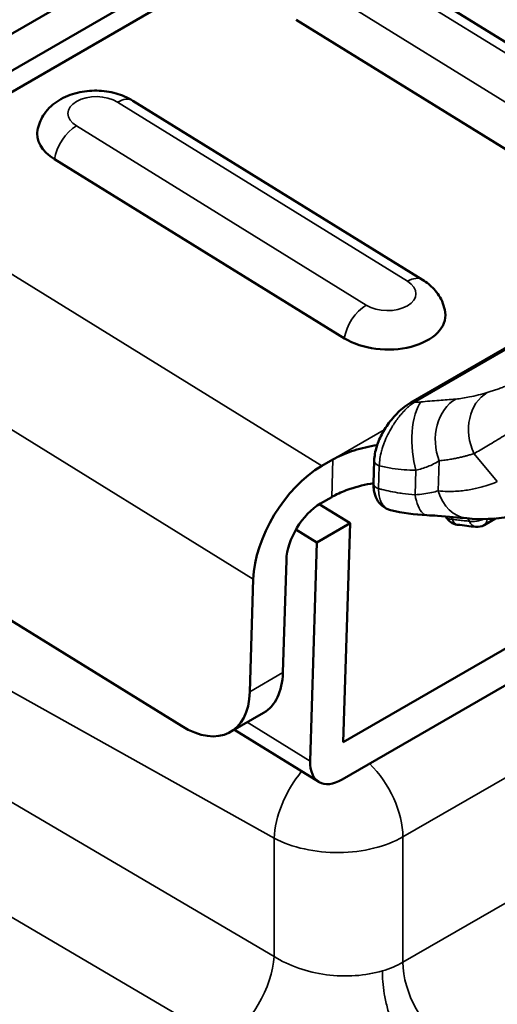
# Model space of a CAD drawing. Header units: millimetres. Extents: x 0 to 14369, y -869 to 2970.
# Tile 598 of 656: x 3668 to 3679, y 1467 to 1488. Entities that reach past the tile are written whole.
import ezdxf

# ---------------------------------------------------------------- set-up
doc = ezdxf.new("R2010")
doc.units = ezdxf.units.MM
doc.header["$LTSCALE"] = 10
doc.layers.add('Sichtbar (ISO)', color=7, linetype='Continuous', lineweight=50)
doc.layers.add('Sichtbar schmal (ISO)', color=7, linetype='Continuous', lineweight=35)

msp = doc.modelspace()

# ---------------------------------------------------------------- linework, layer by layer
at = {"layer": 'Sichtbar (ISO)'}
for p, q in [((3677.343, 1492.684), (3662.494, 1484.111)), ((3662.753, 1483.473), (3677.672, 1492.086)), ((3664.969, 1484.297), (3676.989, 1491.237)), ((3682.185, 1485.148), (3675.988, 1488.976)), ((3680.511, 1483.897), (3674.313, 1487.725)), ((3677.019, 1482.166), (3670.822, 1485.994)), ((3675.345, 1480.914), (3669.148, 1484.742)), ((3676.77, 1479.542), (3685.671, 1484.681)), ((3686.637, 1478.818), (3675.323, 1472.286)), ((3675.099, 1478.323), (3674.862, 1478.186)), ((3675.969, 1477.813), (3675.984, 1478.301)), ((3686.612, 1478.017), (3675.298, 1471.485)), ((3674.837, 1477.385), (3675.074, 1477.521)), ((3675.467, 1476.961), (3674.809, 1477.367)), ((3674.76, 1476.552), (3675.467, 1476.961)), ((3675.323, 1472.286), (3675.467, 1476.961)), ((3678.574, 1477.061), (3678.336, 1476.923)), ((3665.1, 1476.807), (3671.862, 1472.631)), ((3674.76, 1476.552), (3674.311, 1476.829)), ((3674.76, 1476.552), (3674.616, 1471.878)), ((3674.032, 1473.769), (3674.106, 1476.175)), ((3673.324, 1473.361), (3673.398, 1475.766)), ((3672.911, 1472.502), (3673.618, 1472.91)), ((3672.994, 1472.55), (3674.797, 1471.436))]:
    msp.add_line(p, q, dxfattribs=at)
for centre, start, end in [((3677.794, 1477.229), 205.46, 263.3301), ((3678.186, 1477.183), 263.4744, 300)]:
    msp.add_arc(centre, 0.3, start, end, dxfattribs=at)
for centre, major_axis, ratio, start_param, end_param in [((3670.043, 1485.259), (-1.265, 0.039), 0.59715, 6.178872, 7.08665), ((3676.24, 1481.431), (1.265, -0.039), 0.597146, 3.945063, 6.38744), ((3674.813, 1476.583), (1.051, 1.702), 0.556849, 0.802253, 2.373049), ((3674.813, 1476.583), (-0.526, -0.851), 0.556849, 3.943868, 5.514588), ((3678.059, 1478.063), (-0.098, -0.995), 0.754353, 6.283088, 6.2831), ((3672.618, 1474.642), (1, -1.732), 0.57735, 0, 0.750492), ((3671.911, 1474.234), (1, -1.732), 0.57735, 5.462881, 7.033677), ((3675.323, 1472.286), (-0.526, -0.851), 0.556849, 5.514642, 7.085438), ((-11837.254, 10492.857), (22051.342, 0), 0.57735, 5.492477, 5.495673)]:
    msp.add_ellipse(centre, major_axis=major_axis, ratio=ratio, start_param=start_param, end_param=end_param, dxfattribs=at)
for points, knots in [([(3755.304, 1489.847), (3731.733, 1476.238), (3708.109, 1462.658), (3666.194, 1438.664), (3647.923, 1428.24), (3629.622, 1417.833)], [0, 0, 0, 0, 10.000026, 10.000026, 17.703217, 17.703217, 17.703217, 17.703217]), ([(3670.822, 1485.994), (3670.707, 1486.065), (3670.587, 1486.114), (3670.329, 1486.186), (3670.191, 1486.206), (3669.912, 1486.211), (3669.773, 1486.197), (3669.5, 1486.13), (3669.365, 1486.078), (3669.126, 1485.928), (3669.018, 1485.836), (3668.869, 1485.621), (3668.819, 1485.515), (3668.79, 1485.391), (3668.788, 1485.384), (3668.787, 1485.377)], [3.14159, 3.14159, 3.14159, 3.14159, 3.516141, 3.516141, 3.929172, 3.929172, 4.342109, 4.342109, 4.754228, 4.754228, 5.109589, 5.109589, 5.360478, 5.360478, 5.375399, 5.375399, 5.375399, 5.375399]), ([(3755.375, 1485.466), (3731.805, 1471.858), (3708.181, 1458.277), (3666.285, 1434.295), (3648.034, 1423.882), (3629.752, 1413.486)], [0, 0, 0, 0, 10.000026, 10.000026, 17.694893, 17.694893, 17.694893, 17.694893]), ([(3677.501, 1481.471), (3677.491, 1481.538), (3677.474, 1481.602), (3677.429, 1481.722), (3677.4, 1481.777), (3677.336, 1481.878), (3677.3, 1481.924), (3677.225, 1482.007), (3677.186, 1482.044), (3677.104, 1482.11), (3677.062, 1482.139), (3677.019, 1482.166)], [2.4423778, 2.4423778, 2.4423778, 2.4423778, 2.5822214, 2.5822214, 2.7220651, 2.7220651, 2.8619088, 2.8619088, 3.0017524, 3.0017524, 3.1415961, 3.1415961, 3.1415961, 3.1415961]), ([(3755.406, 1481.106), (3731.836, 1467.498), (3708.212, 1453.917), (3666.324, 1429.94), (3648.082, 1419.532), (3629.809, 1409.141)], [0, 0, 0, 0, 10.000026, 10.000026, 17.691273, 17.691273, 17.691273, 17.691273]), ([(3675.984, 1478.301), (3675.987, 1478.397), (3676.006, 1478.499), (3676.068, 1478.7), (3676.111, 1478.801), (3676.217, 1478.994), (3676.281, 1479.089), (3676.425, 1479.265), (3676.506, 1479.348), (3676.649, 1479.465), (3676.709, 1479.507), (3676.77, 1479.542)], [0, 0, 0, 0, 0.0333962, 0.0333962, 0.0661889, 0.0661889, 0.0997537, 0.0997537, 0.1353775, 0.1353775, 0.1597562, 0.1597562, 0.1597562, 0.1597562]), ([(3676.048, 1478.634), (3675.876, 1478.605), (3675.711, 1478.568), (3675.406, 1478.472), (3675.268, 1478.415), (3675.14, 1478.346), (3675.135, 1478.343), (3675.121, 1478.336), (3675.112, 1478.33), (3675.102, 1478.325), (3675.101, 1478.324), (3675.1, 1478.323), (3675.099, 1478.323), (3675.099, 1478.323), (3675.099, 1478.323), (3675.099, 1478.323), (3675.099, 1478.323), (3675.099, 1478.323), (3675.099, 1478.323), (3675.099, 1478.323)], [-0.1103764, -0.1103764, -0.1103764, -0.1103764, -0.0572933, -0.0572933, -0.00628, -0.00628, -0.0044406, -0.0044406, -0.0005131, -0.0005131, -0.0001123, -0.0001123, -0.0000592, -0.0000592, -0.0000252, -0.0000252, -0.0000121, -0.0000121, -0.000001, -0.000001, -0.000001, -0.000001]), ([(3675.074, 1477.521), (3675.074, 1477.521), (3675.074, 1477.521), (3675.074, 1477.521), (3675.074, 1477.521), (3675.075, 1477.522), (3675.075, 1477.522), (3675.075, 1477.522), (3675.075, 1477.522), (3675.077, 1477.523), (3675.079, 1477.524), (3675.096, 1477.534), (3675.111, 1477.542), (3675.135, 1477.555), (3675.143, 1477.559), (3675.248, 1477.614), (3675.355, 1477.658), (3675.625, 1477.749), (3675.794, 1477.79), (3675.97, 1477.818)], [-0.3208565, -0.3208565, -0.3208565, -0.3208565, -0.3208385, -0.3208385, -0.3208174, -0.3208174, -0.3207696, -0.3207696, -0.3206929, -0.3206929, -0.3200298, -0.3200298, -0.313452, -0.313452, -0.3103843, -0.3103843, -0.2707361, -0.2707361, -0.2159803, -0.2159803, -0.2159803, -0.2159803]), ([(3676.335, 1477.244), (3676.271, 1477.26), (3676.209, 1477.29), (3676.109, 1477.371), (3676.069, 1477.421), (3676.009, 1477.532), (3675.989, 1477.596), (3675.971, 1477.711), (3675.968, 1477.762), (3675.969, 1477.813)], [0.00000351, 0.00000351, 0.00000351, 0.00000351, 0.025766, 0.025766, 0.04960951, 0.04960951, 0.07422746, 0.07422746, 0.09219758, 0.09219758, 0.09219758, 0.09219758]), ([(3677.961, 1477.068), (3677.787, 1477.085), (3677.573, 1477.105), (3677.263, 1477.126), (3677.188, 1477.13), (3677.111, 1477.134)], [0, 0, 0, 0, 0.0813708, 0.0813708, 0.1062574, 0.1062574, 0.1062574, 0.1062574]), ([(3755.397, 1476.767), (3731.827, 1463.159), (3708.203, 1449.578), (3666.312, 1425.6), (3648.068, 1415.19), (3629.792, 1404.798)], [0, 0, 0, 0, 10.000026, 10.000026, 17.692382, 17.692382, 17.692382, 17.692382]), ([(3720.681, 1474.213), (3697.058, 1460.631), (3673.383, 1447.078), (3644.013, 1430.336), (3638.368, 1427.122), (3632.721, 1423.909)], [0, 0, 0, 0, 10.000026, 10.000026, 12.377482, 12.377482, 12.377482, 12.377482]), ([(3755.348, 1472.449), (3731.777, 1458.841), (3708.153, 1445.26), (3666.249, 1421.274), (3647.99, 1410.857), (3629.7, 1400.456)], [0, 0, 0, 0, 10.000026, 10.000026, 17.698223, 17.698223, 17.698223, 17.698223]), ([(3755.258, 1468.152), (3731.687, 1454.543), (3708.063, 1440.963), (3666.134, 1416.962), (3647.85, 1406.531), (3629.534, 1396.117)], [0, 0, 0, 0, 10.000026, 10.000026, 17.708776, 17.708776, 17.708776, 17.708776])]:
    msp.add_open_spline(points, degree=3, knots=knots, dxfattribs=at)
for points in [[(3679.708, 1477.338), (3679.19, 1477.121), (3678.584, 1477.006), (3677.961, 1477.068)], [(3677.111, 1477.134), (3676.848, 1477.147), (3676.588, 1477.182), (3676.335, 1477.244)], [(3677.524, 1477.1), (3677.522, 1477.102), (3677.521, 1477.105), (3677.52, 1477.108)], [(3678.152, 1476.885), (3678.028, 1476.899), (3677.897, 1476.915), (3677.76, 1476.931)]]:
    msp.add_open_spline(points, degree=3, dxfattribs=at)
at = {"layer": 'Sichtbar schmal (ISO)'}
for p, q in [((3681.86, 1485.116), (3675.662, 1488.944)), ((3674.782, 1488.437), (3680.98, 1484.609)), ((3676.694, 1482.134), (3670.496, 1485.962)), ((3669.617, 1485.454), (3675.814, 1481.626)), ((3676.837, 1479.546), (3685.739, 1484.685)), ((3664.969, 1484.297), (3674.862, 1478.186)), ((3673.844, 1470.231), (3654.36, 1481.106)), ((3673.398, 1475.766), (3666.296, 1480.153)), ((3654.36, 1479.14), (3673.844, 1467.703)), ((3675.099, 1478.323), (3676.199, 1478.958)), ((3678.118, 1478.449), (3678.616, 1477.852)), ((3675.074, 1477.521), (3675.099, 1478.323)), ((3676.093, 1478.19), (3676.078, 1477.703)), ((3677.372, 1478.298), (3677.352, 1477.655)), ((3676.873, 1478.095), (3676.857, 1477.569)), ((3672.776, 1465.875), (3653.291, 1477.311)), ((3676.597, 1470.259), (3686.641, 1476.057)), ((3673.324, 1473.361), (3674.032, 1473.769)), ((3686.641, 1473.378), (3676.597, 1467.579)), ((3673.27, 1472.709), (3674.616, 1471.878)), ((3673.844, 1470.231), (3673.844, 1467.703)), ((3676.597, 1467.579), (3676.597, 1470.259))]:
    msp.add_line(p, q, dxfattribs=at)
for centre, major_axis, ratio, start_param, end_param in [((3670.057, 1485.708), (-0.622, 0.019), 0.597151, 3.945068, 7.086658), ((3670.48, 1485.441), (0.342, 0.553), 0.556847, 6.283182, 7.085433), ((3669.601, 1484.933), (-0.342, -0.553), 0.556847, 3.94386, 5.375711), ((3676.678, 1481.613), (0.342, 0.553), 0.556851, 0, 0.802238), ((3676.254, 1481.88), (0.622, -0.019), 0.597144, 3.945063, 7.086646), ((3675.798, 1481.105), (0.342, 0.553), 0.556851, 0.802259, 2.234142), ((3678.079, 1478.706), (-0.085, 0.996), 0.788161, 0.353794, 1.924591), ((3678.825, 1478.857), (-0.275, 0.961), 0.80813, 0.199255, 1.770051), ((3676.87, 1479.369), (-0.1, 0.173), 0.57735, 5.728454, 6.28319), ((3677.175, 1478.659), (-0.034, 0.999), 0.38437, 0.442986, 2.156885), ((3676.917, 1482.236), (-1.79, -2.116), 0.930104, 0.708251, 0.761651), ((3676.184, 1478.294), (-0.2, 0.006), 0.597148, 6.283163, 7.397836), ((3676.169, 1477.807), (-0.2, 0.006), 0.597148, 0, 1.114637), ((3678.059, 1478.063), (-0.099, -0.995), 0.754353, 5.208421, 6.28318), ((3677.794, 1477.229), (-0.035, -0.298), 0.516166, 5.441752, 6.283186), ((3677.854, 1476.826), (-0.03, -0.298), 0.644999, 2.275911, 2.56606), ((3678.186, 1477.183), (-0.034, -0.298), 0.638183, 5.426165, 6.283183), ((3678.381, 1476.882), (0.101, -0.283), 0.169665, 4.014789, 4.091657), ((3678.186, 1477.183), (0.15, -0.26), 0.57735, 0, 0.748221), ((3674.848, 1470.874), (-0.731, -1.31), 0.525889, 4.383402, 5.488863), ((3675.536, 1470.871), (-0.75, 1.299), 0.57735, 3.926991, 5.160957), ((3672.841, 1467.06), (-0.759, -1.294), 0.510128, 0.790903, 2.358504), ((3677.658, 1466.966), (0.75, -1.299), 0.577314, 3.926907, 5.423243)]:
    msp.add_ellipse(centre, major_axis=major_axis, ratio=ratio, start_param=start_param, end_param=end_param, dxfattribs=at)
for points in [[(3629.294, 1426.061), (3671.422, 1449.97), (3713.382, 1473.989), (3755.174, 1498.118)], [(3629.515, 1414.702), (3671.556, 1438.567), (3713.432, 1462.541), (3755.14, 1486.621)], [(3629.578, 1410.352), (3671.61, 1434.213), (3713.476, 1458.181), (3755.174, 1482.255)], [(3629.567, 1406.009), (3671.6, 1429.871), (3713.468, 1453.84), (3755.168, 1477.915)], [(3677.522, 1477.107), (3677.527, 1477.099), (3677.532, 1477.091), (3677.536, 1477.082)], [(3677.63, 1477.099), (3677.641, 1477.082), (3677.649, 1477.064), (3677.657, 1477.044)], [(3720.782, 1474.457), (3691.545, 1457.646), (3662.225, 1440.878), (3632.824, 1424.152)], [(3629.482, 1401.673), (3671.528, 1425.542), (3713.408, 1449.518), (3755.121, 1473.601)], [(3629.377, 1419.058), (3660.363, 1436.647), (3691.259, 1454.295), (3722.063, 1472.001)], [(3629.324, 1397.344), (3671.394, 1421.226), (3713.298, 1445.216), (3755.034, 1469.313)], [(3676.159, 1467.395), (3676.32, 1467.442), (3676.466, 1467.503), (3676.597, 1467.579)]]:
    msp.add_open_spline(points, degree=3, dxfattribs=at)
for points, knots in [([(3678.118, 1478.449), (3678.159, 1478.473), (3678.203, 1478.498), (3678.248, 1478.525), (3678.294, 1478.552), (3678.341, 1478.58), (3678.391, 1478.609), (3678.44, 1478.639), (3678.492, 1478.669), (3678.545, 1478.701), (3678.598, 1478.733), (3678.652, 1478.766), (3678.708, 1478.8), (3678.764, 1478.834), (3678.821, 1478.869), (3678.879, 1478.904), (3678.937, 1478.94), (3678.997, 1478.977), (3679.057, 1479.014), (3679.117, 1479.052), (3679.178, 1479.09), (3679.24, 1479.129), (3679.302, 1479.168), (3679.365, 1479.208), (3679.428, 1479.248), (3679.491, 1479.288), (3679.555, 1479.328), (3679.619, 1479.369), (3679.683, 1479.41), (3679.747, 1479.451), (3679.812, 1479.492), (3679.876, 1479.534), (3679.941, 1479.575), (3680.006, 1479.617), (3680.071, 1479.658), (3680.136, 1479.7), (3680.201, 1479.741), (3680.266, 1479.783), (3680.33, 1479.824), (3680.395, 1479.865), (3680.459, 1479.906), (3680.523, 1479.947), (3680.587, 1479.987), (3680.651, 1480.027), (3680.714, 1480.066), (3680.776, 1480.105), (3680.839, 1480.144), (3680.9, 1480.182), (3680.961, 1480.22), (3681.022, 1480.257), (3681.082, 1480.294), (3681.141, 1480.33), (3681.2, 1480.365), (3681.258, 1480.4), (3681.315, 1480.433), (3681.372, 1480.467), (3681.427, 1480.499), (3681.481, 1480.53)], [0, 0, 0, 0, 0.052632, 0.052632, 0.052632, 0.105263, 0.105263, 0.105263, 0.157895, 0.157895, 0.157895, 0.210526, 0.210526, 0.210526, 0.263158, 0.263158, 0.263158, 0.315789, 0.315789, 0.315789, 0.368421, 0.368421, 0.368421, 0.421053, 0.421053, 0.421053, 0.473684, 0.473684, 0.473684, 0.526316, 0.526316, 0.526316, 0.578947, 0.578947, 0.578947, 0.631579, 0.631579, 0.631579, 0.684211, 0.684211, 0.684211, 0.736842, 0.736842, 0.736842, 0.789474, 0.789474, 0.789474, 0.842105, 0.842105, 0.842105, 0.894737, 0.894737, 0.894737, 0.947368, 0.947368, 0.947368, 1, 1, 1, 1]), ([(3680.252, 1480.643), (3680.228, 1480.629), (3680.127, 1480.571), (3679.946, 1480.467), (3679.715, 1480.338), (3679.502, 1480.223), (3679.312, 1480.126), (3679.146, 1480.045), (3679.005, 1479.98), (3678.883, 1479.928), (3678.775, 1479.884), (3678.674, 1479.845), (3678.578, 1479.811), (3678.486, 1479.781), (3678.429, 1479.764), (3678.402, 1479.756)], [0.1772138, 0.1772138, 0.1772138, 0.1772138, 0.2076731, 0.3076491, 0.4022582, 0.4894934, 0.5677478, 0.6374726, 0.698837, 0.7527289, 0.8022453, 0.8507726, 0.9000375, 0.9495062, 1, 1, 1, 1]), ([(3677.727, 1479.617), (3677.665, 1479.612), (3677.603, 1479.607), (3677.544, 1479.602), (3677.486, 1479.598), (3677.431, 1479.594), (3677.37, 1479.589), (3677.308, 1479.584), (3677.24, 1479.578), (3677.174, 1479.573), (3677.108, 1479.568), (3677.044, 1479.562), (3676.979, 1479.556)], [0, 0, 0, 0, 0.25, 0.25, 0.25, 0.5, 0.5, 0.5, 0.75, 0.75, 0.75, 1, 1, 1, 1]), ([(3678.402, 1479.756), (3678.275, 1479.719), (3678.048, 1479.66), (3677.824, 1479.626), (3677.727, 1479.617)], [0, 0, 0, 0, 0.561747, 1, 1, 1, 1]), ([(3676.837, 1479.546), (3676.808, 1479.527), (3676.78, 1479.505), (3676.752, 1479.483), (3676.736, 1479.47), (3676.721, 1479.456), (3676.705, 1479.443), (3676.696, 1479.434), (3676.686, 1479.425), (3676.677, 1479.416), (3676.652, 1479.392), (3676.627, 1479.368), (3676.604, 1479.342), (3676.598, 1479.336), (3676.593, 1479.33), (3676.588, 1479.325), (3676.567, 1479.301), (3676.546, 1479.277), (3676.526, 1479.252), (3676.511, 1479.233), (3676.496, 1479.214), (3676.481, 1479.194), (3676.468, 1479.177), (3676.456, 1479.16), (3676.443, 1479.143), (3676.421, 1479.111), (3676.399, 1479.078), (3676.376, 1479.041), (3676.37, 1479.031), (3676.364, 1479.021), (3676.358, 1479.011), (3676.329, 1478.963), (3676.3, 1478.91), (3676.275, 1478.859), (3676.246, 1478.802), (3676.222, 1478.747), (3676.201, 1478.693), (3676.2, 1478.689), (3676.198, 1478.685), (3676.197, 1478.682), (3676.176, 1478.627), (3676.158, 1478.573), (3676.144, 1478.52), (3676.143, 1478.517), (3676.142, 1478.513), (3676.141, 1478.51), (3676.126, 1478.453), (3676.114, 1478.398), (3676.106, 1478.345), (3676.098, 1478.291), (3676.093, 1478.239), (3676.093, 1478.19)], [0.0000002, 0.0000002, 0.0000002, 0.0000002, 0.0701684, 0.0701684, 0.0701684, 0.1111111, 0.1111111, 0.1111111, 0.136756, 0.136756, 0.136756, 0.2062967, 0.2062967, 0.2062967, 0.2222222, 0.2222222, 0.2222222, 0.2853396, 0.2853396, 0.2853396, 0.3333333, 0.3333333, 0.3333333, 0.3732309, 0.3732309, 0.3732309, 0.4444444, 0.4444444, 0.4444444, 0.4636398, 0.4636398, 0.4636398, 0.5555556, 0.5555556, 0.5555556, 0.6595235, 0.6595235, 0.6595235, 0.6666667, 0.6666667, 0.6666667, 0.7707309, 0.7707309, 0.7707309, 0.7777778, 0.7777778, 0.7777778, 0.8888889, 0.8888889, 0.8888889, 1, 1, 1, 1]), ([(3677.372, 1478.298), (3677.416, 1478.302), (3677.499, 1478.311), (3677.614, 1478.329), (3677.717, 1478.348), (3677.807, 1478.368), (3677.888, 1478.387), (3677.964, 1478.406), (3678.04, 1478.427), (3678.091, 1478.441), (3678.118, 1478.449)], [0, 0, 0, 0, 0.165603, 0.315973, 0.451467, 0.573066, 0.681163, 0.78245, 0.886315, 1, 1, 1, 1]), ([(3676.873, 1478.095), (3676.79, 1478.096), (3676.705, 1478.1), (3676.622, 1478.107), (3676.539, 1478.113), (3676.458, 1478.122), (3676.371, 1478.135), (3676.283, 1478.149), (3676.19, 1478.167), (3676.093, 1478.19)], [0, 0, 0, 0, 0.3333333, 0.3333333, 0.3333333, 0.6666667, 0.6666667, 0.6666667, 1, 1, 1, 1]), ([(3676.873, 1478.095), (3676.918, 1478.106), (3676.962, 1478.117), (3677.004, 1478.13), (3677.048, 1478.143), (3677.089, 1478.158), (3677.128, 1478.173), (3677.172, 1478.19), (3677.213, 1478.209), (3677.252, 1478.229), (3677.295, 1478.251), (3677.335, 1478.274), (3677.372, 1478.298)], [0.0000018, 0.0000018, 0.0000018, 0.0000018, 0.2248611, 0.2248611, 0.2248611, 0.4553974, 0.4553974, 0.4553974, 0.7115907, 0.7115907, 0.7115907, 1, 1, 1, 1]), ([(3678.616, 1477.852), (3678.591, 1477.842), (3678.565, 1477.831), (3678.539, 1477.821), (3678.512, 1477.811), (3678.485, 1477.801), (3678.457, 1477.791), (3678.427, 1477.781), (3678.397, 1477.771), (3678.367, 1477.761), (3678.333, 1477.751), (3678.298, 1477.741), (3678.264, 1477.731), (3678.225, 1477.721), (3678.186, 1477.711), (3678.146, 1477.702), (3678.103, 1477.693), (3678.06, 1477.684), (3678.016, 1477.677), (3677.969, 1477.669), (3677.922, 1477.663), (3677.875, 1477.657), (3677.823, 1477.652), (3677.772, 1477.648), (3677.72, 1477.645), (3677.663, 1477.642), (3677.605, 1477.642), (3677.547, 1477.643), (3677.483, 1477.644), (3677.418, 1477.648), (3677.352, 1477.655)], [0, 0, 0, 0, 0.0663933, 0.0663933, 0.0663933, 0.1359579, 0.1359579, 0.1359579, 0.2118377, 0.2118377, 0.2118377, 0.2969828, 0.2969828, 0.2969828, 0.392269, 0.392269, 0.392269, 0.496208, 0.496208, 0.496208, 0.6071348, 0.6071348, 0.6071348, 0.7263026, 0.7263026, 0.7263026, 0.8563512, 0.8563512, 0.8563512, 0.9999995, 0.9999995, 0.9999995, 0.9999995]), ([(3676.078, 1477.703), (3676.077, 1477.651), (3676.081, 1477.602), (3676.088, 1477.557), (3676.089, 1477.554), (3676.089, 1477.551), (3676.09, 1477.548), (3676.097, 1477.506), (3676.109, 1477.468), (3676.123, 1477.435), (3676.125, 1477.431), (3676.126, 1477.428), (3676.127, 1477.425), (3676.142, 1477.393), (3676.16, 1477.365), (3676.181, 1477.34), (3676.183, 1477.338), (3676.185, 1477.335), (3676.187, 1477.333), (3676.209, 1477.309), (3676.235, 1477.288), (3676.264, 1477.272), (3676.286, 1477.259), (3676.31, 1477.25), (3676.335, 1477.244)], [0, 0, 0, 0, 0.125, 0.125, 0.125, 0.1330175, 0.1330175, 0.1330175, 0.25, 0.25, 0.25, 0.2611525, 0.2611525, 0.2611525, 0.375, 0.375, 0.375, 0.3848111, 0.3848111, 0.3848111, 0.5, 0.5, 0.5, 0.5879931, 0.5879931, 0.5879931, 0.5879931]), ([(3676.078, 1477.703), (3676.101, 1477.697), (3676.123, 1477.691), (3676.146, 1477.685), (3676.207, 1477.669), (3676.268, 1477.656), (3676.329, 1477.643), (3676.396, 1477.629), (3676.463, 1477.618), (3676.531, 1477.607), (3676.549, 1477.604), (3676.567, 1477.602), (3676.586, 1477.599), (3676.673, 1477.587), (3676.764, 1477.577), (3676.857, 1477.569)], [0, 0, 0, 0, 0.0908208, 0.0908208, 0.0908208, 0.3333333, 0.3333333, 0.3333333, 0.5970765, 0.5970765, 0.5970765, 0.6666667, 0.6666667, 0.6666667, 1, 1, 1, 1]), ([(3677.352, 1477.655), (3677.309, 1477.641), (3677.213, 1477.616), (3677.047, 1477.588), (3676.922, 1477.575), (3676.857, 1477.569)], [0, 0, 0, 0, 0.3263548, 0.662808, 0.9998944, 0.9998944, 0.9998944, 0.9998944]), ([(3676.857, 1477.569), (3676.873, 1477.483), (3676.895, 1477.401), (3676.923, 1477.332), (3676.952, 1477.264), (3676.985, 1477.209), (3677.022, 1477.175), (3677.051, 1477.149), (3677.081, 1477.136), (3677.111, 1477.134)], [0.0000002, 0.0000002, 0.0000002, 0.0000002, 0.25, 0.25, 0.25, 0.5, 0.5, 0.5, 0.6920878, 0.6920878, 0.6920878, 0.6920878]), ([(3677.524, 1477.1), (3677.525, 1477.097), (3677.529, 1477.091), (3677.533, 1477.085), (3677.536, 1477.082)], [0.4330038, 0.4330038, 0.4330038, 0.4330038, 0.6951183, 1, 1, 1, 1]), ([(3677.536, 1477.082), (3677.539, 1477.079), (3677.543, 1477.076), (3677.548, 1477.073), (3677.552, 1477.07), (3677.556, 1477.068), (3677.561, 1477.066), (3677.565, 1477.064), (3677.569, 1477.062), (3677.574, 1477.06), (3677.578, 1477.058), (3677.583, 1477.057), (3677.587, 1477.056), (3677.592, 1477.054), (3677.597, 1477.053), (3677.602, 1477.052), (3677.607, 1477.051), (3677.612, 1477.05), (3677.617, 1477.049), (3677.623, 1477.048), (3677.629, 1477.047), (3677.635, 1477.046), (3677.642, 1477.045), (3677.649, 1477.044), (3677.657, 1477.044)], [0.0000004, 0.0000004, 0.0000004, 0.0000004, 0.1512583, 0.1512583, 0.1512583, 0.2884191, 0.2884191, 0.2884191, 0.4125614, 0.4125614, 0.4125614, 0.5260983, 0.5260983, 0.5260983, 0.6348778, 0.6348778, 0.6348778, 0.7462053, 0.7462053, 0.7462053, 0.8664562, 0.8664562, 0.8664562, 0.9999991, 0.9999991, 0.9999991, 0.9999991]), ([(3678.02, 1477.004), (3677.982, 1477.009), (3677.905, 1477.017), (3677.784, 1477.03), (3677.7, 1477.039), (3677.657, 1477.044)], [0, 0, 0, 0, 0.32823, 0.661505, 1, 1, 1, 1]), ([(3678.02, 1477.004), (3678.035, 1477.003), (3678.052, 1477.002), (3678.07, 1477.002), (3678.088, 1477.001), (3678.108, 1477.002), (3678.127, 1477.003), (3678.146, 1477.004), (3678.165, 1477.006), (3678.185, 1477.009), (3678.203, 1477.011), (3678.22, 1477.015), (3678.238, 1477.019), (3678.254, 1477.023), (3678.269, 1477.027), (3678.284, 1477.033)], [0.0000011, 0.0000011, 0.0000011, 0.0000011, 0.2209493, 0.2209493, 0.2209493, 0.4422126, 0.4422126, 0.4422126, 0.650001, 0.650001, 0.650001, 0.8377289, 0.8377289, 0.8377289, 1, 1, 1, 1]), ([(3678.284, 1477.033), (3678.291, 1477.035), (3678.298, 1477.038), (3678.305, 1477.04), (3678.311, 1477.043), (3678.317, 1477.046), (3678.324, 1477.048), (3678.326, 1477.049), (3678.328, 1477.05), (3678.329, 1477.051)], [0, 0, 0, 0, 0.1668356, 0.1668356, 0.1668356, 0.3244696, 0.3244696, 0.3244696, 0.3725634, 0.3725634, 0.3725634, 0.3725634]), ([(3676.597, 1470.259), (3676.418, 1470.155), (3676.205, 1470.072), (3675.972, 1470.015), (3675.74, 1469.958), (3675.488, 1469.927), (3675.235, 1469.925), (3674.982, 1469.922), (3674.728, 1469.948), (3674.491, 1470), (3674.253, 1470.052), (3674.033, 1470.131), (3673.844, 1470.231)], [0, 0, 0, 0, 0.25, 0.25, 0.25, 0.5, 0.5, 0.5, 0.75, 0.75, 0.75, 1, 1, 1, 1]), ([(3673.844, 1467.703), (3673.998, 1467.605), (3674.174, 1467.521), (3674.363, 1467.455), (3674.552, 1467.389), (3674.754, 1467.341), (3674.96, 1467.314), (3675.166, 1467.287), (3675.376, 1467.28), (3675.579, 1467.293), (3675.782, 1467.307), (3675.979, 1467.341), (3676.159, 1467.395)], [0, 0, 0, 0, 0.25, 0.25, 0.25, 0.5, 0.5, 0.5, 0.75, 0.75, 0.75, 1, 1, 1, 1]), ([(3676.159, 1467.395), (3676.157, 1467.254), (3676.169, 1467.087), (3676.2, 1466.907), (3676.215, 1466.816), (3676.235, 1466.723), (3676.259, 1466.628), (3676.283, 1466.533), (3676.312, 1466.437), (3676.344, 1466.344), (3676.376, 1466.25), (3676.412, 1466.159), (3676.45, 1466.072), (3676.489, 1465.984), (3676.53, 1465.902), (3676.572, 1465.826), (3676.655, 1465.674), (3676.744, 1465.548), (3676.827, 1465.454)], [0, 0, 0, 0, 0.25, 0.25, 0.25, 0.374926, 0.374926, 0.374926, 0.5, 0.5, 0.5, 0.625025, 0.625025, 0.625025, 0.75, 0.75, 0.75, 1, 1, 1, 1])]:
    msp.add_open_spline(points, degree=3, knots=knots, dxfattribs=at)

doc.saveas('drawing.dxf')
